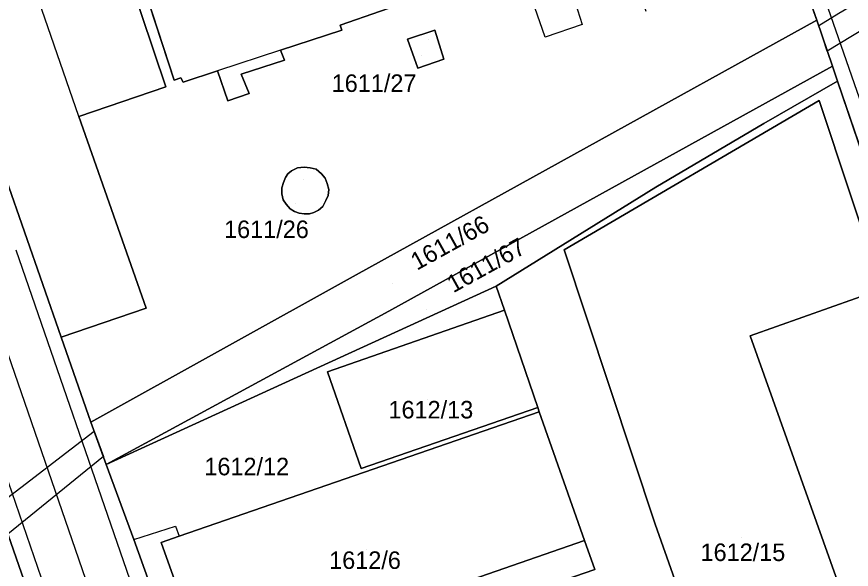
# Model space of a CAD drawing. Extents: x -263943 to -261149, y -1236934 to -1230686.
# Drawn here: x -262481.1 to -262385.9, y -1236601.3 to -1236538.2 of the extents above; entities that cross this region are included whole.
import ezdxf

# ---------------------------------------------------------------- set-up
doc = ezdxf.new("R2010")
doc.units = 0
for name, color, linetype in [('body_kn', 7, 'Continuous'), ('kladpar_druhypozemkov', 7, 'Continuous'), ('kladpar_hranice', 7, 'Continuous'), ('kladpar_parcelnecisla', 7, 'Continuous'), ('kladpar_plochy', 7, 'Continuous'), ('kladpar_sipky', 7, 'Continuous'), ('tarchy_linie', 7, 'Continuous'), ('zappar_hrandruhpozemk', 7, 'Continuous')]:
    doc.layers.add(name, color=color, linetype=linetype)

msp = doc.modelspace()

# ---------------------------------------------------------------- linework, layer by layer
at = {"layer": 'body_kn'}
for p, q in [((-262389.82, -1236538.6), (-262389.82, -1236538.6)), ((-262444.19, -1236539.16), (-262444.19, -1236539.16)), ((-262444.02, -1236539.76), (-262444.02, -1236539.76)), ((-262444.02, -1236539.76), (-262444.02, -1236539.76)), ((-262433.4, -1236539.76), (-262433.4, -1236539.76)), ((-262416.58, -1236539.09), (-262416.58, -1236539.09)), ((-262389.61, -1236539.22), (-262389.61, -1236539.22)), ((-262389.61, -1236539.22), (-262389.61, -1236539.22)), ((-262436.54, -1236540.78), (-262436.54, -1236540.78)), ((-262436.54, -1236540.78), (-262436.54, -1236540.78)), ((-262420.83, -1236540.53), (-262420.83, -1236540.53)), ((-262451, -1236542.04), (-262451, -1236542.04)), ((-262451, -1236542.04), (-262451, -1236542.04)), ((-262388.63, -1236542.14), (-262388.63, -1236542.14)), ((-262450.57, -1236543.15), (-262450.57, -1236543.15)), ((-262432.39, -1236543.07), (-262432.39, -1236543.07)), ((-262458.2, -1236544.4), (-262458.2, -1236544.4)), ((-262435.36, -1236544.09), (-262435.36, -1236544.09)), ((-262388.05, -1236543.86), (-262388.05, -1236543.86)), ((-262463.15, -1236545.43), (-262463.15, -1236545.43)), ((-262462.38, -1236545.18), (-262462.38, -1236545.18)), ((-262455.5, -1236544.76), (-262455.5, -1236544.76)), ((-262387.46, -1236545.56), (-262387.46, -1236545.56)), ((-262464.08, -1236546.19), (-262464.08, -1236546.19)), ((-262462.13, -1236545.69), (-262462.13, -1236545.69)), ((-262454.57, -1236546.96), (-262454.57, -1236546.96)), ((-262457.03, -1236547.81), (-262457.03, -1236547.81)), ((-262389.58, -1236547.76), (-262389.58, -1236547.76)), ((-262474.03, -1236549.58), (-262474.03, -1236549.58)), ((-262474.03, -1236549.58), (-262474.03, -1236549.58)), ((-262395.88, -1236550.39), (-262395.88, -1236550.39)), ((-262449.74, -1236555.79), (-262449.74, -1236555.79)), ((-262449.06, -1236555.45), (-262449.06, -1236555.45)), ((-262448.3, -1236555.36), (-262448.3, -1236555.36)), ((-262447.62, -1236555.45), (-262447.62, -1236555.45)), ((-262446.94, -1236555.62), (-262446.94, -1236555.62)), ((-262450.43, -1236556.55), (-262450.43, -1236556.55)), ((-262450.17, -1236556.12), (-262450.17, -1236556.12)), ((-262446.35, -1236556.13), (-262446.35, -1236556.13)), ((-262446.35, -1236556.13), (-262446.35, -1236556.13)), ((-262445.92, -1236556.64), (-262445.92, -1236556.64)), ((-262450.85, -1236557.74), (-262450.85, -1236557.74)), ((-262450.68, -1236557.14), (-262450.68, -1236557.14)), ((-262445.67, -1236557.23), (-262445.67, -1236557.23)), ((-262445.5, -1236557.91), (-262445.5, -1236557.91)), ((-262408.21, -1236557.67), (-262408.21, -1236557.67)), ((-262408.21, -1236557.67), (-262408.21, -1236557.67)), ((-262450.85, -1236558.41), (-262450.85, -1236558.41)), ((-262445.59, -1236558.59), (-262445.59, -1236558.59)), ((-262450.69, -1236559.09), (-262450.69, -1236559.09)), ((-262450.35, -1236559.6), (-262450.35, -1236559.6)), ((-262446.18, -1236559.86), (-262446.18, -1236559.86)), ((-262445.84, -1236559.18), (-262445.84, -1236559.18)), ((-262449.92, -1236560.11), (-262449.92, -1236560.11)), ((-262449.41, -1236560.45), (-262449.41, -1236560.45)), ((-262448.9, -1236560.62), (-262448.9, -1236560.62)), ((-262448.31, -1236560.71), (-262448.31, -1236560.71)), ((-262447.72, -1236560.71), (-262447.72, -1236560.71)), ((-262447.21, -1236560.54), (-262447.21, -1236560.54)), ((-262446.69, -1236560.28), (-262446.69, -1236560.28)), ((-262418.67, -1236564.79), (-262418.67, -1236564.79)), ((-262442.38, -1236567.66), (-262442.38, -1236567.66)), ((-262426.41, -1236568.94), (-262426.41, -1236568.94)), ((-262426.41, -1236568.94), (-262426.41, -1236568.94)), ((-262466.34, -1236571.47), (-262466.34, -1236571.47)), ((-262438.65, -1236571.82), (-262438.65, -1236571.82)), ((-262425.47, -1236571.69), (-262425.47, -1236571.69)), ((-262476.03, -1236574.78), (-262476.03, -1236574.78)), ((-262397.43, -1236574.63), (-262397.43, -1236574.63)), ((-262445.65, -1236578.74), (-262445.65, -1236578.74)), ((-262421.67, -1236582.8), (-262421.67, -1236582.8)), ((-262421.51, -1236583.28), (-262421.51, -1236583.28)), ((-262421.51, -1236583.28), (-262421.51, -1236583.28)), ((-262472.65, -1236584.45), (-262472.65, -1236584.45)), ((-262472.27, -1236585.48), (-262472.27, -1236585.48)), ((-262471.2, -1236588.4), (-262471.2, -1236588.4)), ((-262470.88, -1236589.28), (-262470.88, -1236589.28)), ((-262470.88, -1236589.28), (-262470.88, -1236589.28)), ((-262441.8, -1236589.76), (-262441.8, -1236589.76)), ((-262441.8, -1236589.76), (-262441.8, -1236589.76)), ((-262462.99, -1236596.33), (-262462.99, -1236596.33)), ((-262408.28, -1236596.1), (-262408.28, -1236596.1)), ((-262467.75, -1236597.85), (-262467.75, -1236597.85)), ((-262467.75, -1236597.85), (-262467.75, -1236597.85)), ((-262462.58, -1236597.49), (-262462.58, -1236597.49)), ((-262464.61, -1236598.19), (-262464.61, -1236598.19)), ((-262416.35, -1236597.96), (-262416.35, -1236597.96))]:
    msp.add_line(p, q, dxfattribs=at)
at = {"layer": 'kladpar_druhypozemkov'}
for p, q in [((-262434.17, -1236540.8), (-262434.17, -1236540.8)), ((-262448.36, -1236556.76), (-262448.36, -1236556.76)), ((-262438.28, -1236568.68), (-262438.28, -1236568.68)), ((-262434.38, -1236571.58), (-262434.38, -1236571.58)), ((-262434.2, -1236581.89), (-262434.2, -1236581.89)), ((-262454.01, -1236588.38), (-262454.01, -1236588.38)), ((-262398.43, -1236597.65), (-262398.43, -1236597.65)), ((-262441.2, -1236599), (-262441.2, -1236599))]:
    msp.add_line(p, q, dxfattribs=at)
at = {"layer": 'kladpar_hranice'}
for points in [[(-262341.98, -1236672.96), (-262349.34, -1236654.64), (-262353.07, -1236647.77), (-262360.34, -1236625.47), (-262370.9, -1236594.25), (-262387.46, -1236545.56), (-262388.05, -1236543.86), (-262389.82, -1236538.6), (-262392.01, -1236532.49), (-262400.95, -1236505.35), (-262434.5, -1236407.84), (-262435.35, -1236405.56), (-262462.86, -1236327.63), (-262464.77, -1236321.95), (-262464.87, -1236321.66)], [(-262419.33, -1236780.76), (-262472.55, -1236624.74), (-262483.29, -1236593.94), (-262494.28, -1236564.34), (-262499.2, -1236547.9), (-262509.72, -1236512.7), (-262514.56, -1236483.59), (-262521.3, -1236458.84), (-262524.46, -1236447.57), (-262526.83, -1236439.13), (-262528.88, -1236431.81), (-262543.84, -1236388.84), (-262546.1, -1236382.57), (-262552.15, -1236364.99)], [(-262475.74, -1236514.97), (-262474.69, -1236514.61), (-262474.31, -1236515.74), (-262471.63, -1236523.72), (-262471.01, -1236525.58), (-262464.08, -1236546.19), (-262474.03, -1236549.58), (-262466.34, -1236571.47), (-262476.03, -1236574.78), (-262488.62, -1236538.72), (-262507.69, -1236482.61), (-262498.86, -1236479.65), (-262498.33, -1236481.22), (-262497.24, -1236480.85), (-262497.08, -1236481.34), (-262489.55, -1236478.68), (-262486.26, -1236488.85), (-262493.74, -1236491.36), (-262490.87, -1236499.96), (-262481.63, -1236496.88), (-262480.9, -1236499.11), (-262478.36, -1236506.91), (-262475.74, -1236514.97)], [(-262394.93, -1236532.65), (-262394.65, -1236533.43), (-262392.01, -1236532.49), (-262389.82, -1236538.6), (-262442.38, -1236567.66), (-262472.65, -1236584.45), (-262476.03, -1236574.78), (-262466.34, -1236571.47), (-262474.03, -1236549.58), (-262464.08, -1236546.19), (-262471.01, -1236525.58), (-262471.63, -1236523.72), (-262420.08, -1236506.81), (-262418.55, -1236511.27), (-262409.35, -1236537.57)], [(-262444.02, -1236539.76), (-262451, -1236542.04), (-262450.57, -1236543.15), (-262455.5, -1236544.76), (-262454.57, -1236546.96), (-262457.03, -1236547.81), (-262458.2, -1236544.4), (-262462.13, -1236545.69), (-262462.38, -1236545.18), (-262463.15, -1236545.43), (-262468.8, -1236528.12), (-262459.45, -1236525.16), (-262457.85, -1236530.16), (-262434.21, -1236522.46), (-262430.41, -1236534.34), (-262444.19, -1236539.16), (-262444.02, -1236539.76)], [(-262463.15, -1236545.43), (-262462.38, -1236545.18), (-262462.13, -1236545.69), (-262458.2, -1236544.4), (-262457.03, -1236547.81), (-262454.57, -1236546.96), (-262455.5, -1236544.76), (-262450.57, -1236543.15), (-262451, -1236542.04), (-262444.02, -1236539.76), (-262444.19, -1236539.16), (-262430.41, -1236534.34), (-262434.21, -1236522.46), (-262457.85, -1236530.16), (-262459.45, -1236525.16), (-262468.8, -1236528.12), (-262463.15, -1236545.43)], [(-262488.62, -1236538.72), (-262476.03, -1236574.78), (-262472.65, -1236584.45), (-262470.88, -1236589.28), (-262467.75, -1236597.85), (-262461.66, -1236614.82), (-262460.81, -1236617.02), (-262445.58, -1236662.23)], [(-262470.88, -1236589.28), (-262472.65, -1236584.45), (-262442.38, -1236567.66), (-262389.82, -1236538.6), (-262388.05, -1236543.86), (-262438.65, -1236571.82), (-262470.88, -1236589.28)], [(-262436.54, -1236540.78), (-262433.4, -1236539.76), (-262432.39, -1236543.07), (-262435.36, -1236544.09), (-262436.54, -1236540.78)], [(-262433.4, -1236539.76), (-262436.54, -1236540.78), (-262435.36, -1236544.09), (-262432.39, -1236543.07), (-262433.4, -1236539.76)], [(-262408.21, -1236557.67), (-262426.41, -1236568.94), (-262470.88, -1236589.28), (-262438.65, -1236571.82), (-262388.05, -1236543.86), (-262387.46, -1236545.56), (-262395.88, -1236550.39), (-262408.21, -1236557.67)], [(-262426.41, -1236568.94), (-262408.21, -1236557.67), (-262395.88, -1236550.39), (-262387.46, -1236545.56), (-262370.9, -1236594.25), (-262360.34, -1236625.47), (-262353.07, -1236647.77), (-262349.34, -1236654.64), (-262340.9, -1236697.81), (-262341.94, -1236722.48), (-262344.68, -1236743.42), (-262406.98, -1236774.58), (-262426.1, -1236718.72), (-262445.58, -1236662.23), (-262460.81, -1236617.02), (-262415.17, -1236601.27), (-262416.35, -1236597.96), (-262421.51, -1236583.28)], [(-262389.58, -1236547.76), (-262418.67, -1236564.79), (-262408.28, -1236596.1), (-262401.09, -1236616.45), (-262386.12, -1236658.35), (-262354.77, -1236647.43), (-262362.46, -1236625.89), (-262382.41, -1236569.31), (-262389.58, -1236547.76)], [(-262386.12, -1236658.35), (-262401.09, -1236616.45), (-262408.28, -1236596.1), (-262418.67, -1236564.79), (-262389.58, -1236547.76), (-262382.41, -1236569.31), (-262397.43, -1236574.63), (-262384.9, -1236609.86), (-262388.03, -1236610.95), (-262386.83, -1236614.34), (-262390.8, -1236615.75), (-262389.7, -1236618.92), (-262390.64, -1236619.25), (-262390.24, -1236620.44), (-262386.97, -1236629.86), (-262386.03, -1236629.49), (-262378.88, -1236627.04), (-262377.4, -1236631.26), (-262362.46, -1236625.89), (-262354.77, -1236647.43), (-262386.12, -1236658.35)], [(-262446.35, -1236556.13), (-262445.92, -1236556.64), (-262445.67, -1236557.23), (-262445.5, -1236557.91), (-262445.59, -1236558.59), (-262445.84, -1236559.18), (-262446.18, -1236559.86), (-262446.69, -1236560.28), (-262447.21, -1236560.54), (-262447.72, -1236560.71), (-262448.31, -1236560.71), (-262448.9, -1236560.62), (-262449.41, -1236560.45), (-262449.92, -1236560.11), (-262450.35, -1236559.6), (-262450.69, -1236559.09), (-262450.85, -1236558.41), (-262450.85, -1236557.74), (-262450.68, -1236557.14), (-262450.43, -1236556.55), (-262450.17, -1236556.12), (-262449.74, -1236555.79), (-262449.06, -1236555.45), (-262448.3, -1236555.36), (-262447.62, -1236555.45), (-262446.94, -1236555.62), (-262446.35, -1236556.13)], [(-262450.43, -1236556.55), (-262450.68, -1236557.14), (-262450.85, -1236557.74), (-262450.85, -1236558.41), (-262450.69, -1236559.09), (-262450.35, -1236559.6), (-262449.92, -1236560.11), (-262449.41, -1236560.45), (-262448.9, -1236560.62), (-262448.31, -1236560.71), (-262447.72, -1236560.71), (-262447.21, -1236560.54), (-262446.69, -1236560.28), (-262446.18, -1236559.86), (-262445.84, -1236559.18), (-262445.59, -1236558.59), (-262445.5, -1236557.91), (-262445.67, -1236557.23), (-262445.92, -1236556.64), (-262446.35, -1236556.13), (-262446.94, -1236555.62), (-262447.62, -1236555.45), (-262448.3, -1236555.36), (-262449.06, -1236555.45), (-262449.74, -1236555.79), (-262450.17, -1236556.12), (-262450.43, -1236556.55)], [(-262426.41, -1236568.94), (-262425.47, -1236571.69), (-262445.65, -1236578.74), (-262441.8, -1236589.76), (-262421.67, -1236582.8), (-262421.51, -1236583.28), (-262462.58, -1236597.49), (-262464.61, -1236598.19), (-262459.39, -1236612.93), (-262416.35, -1236597.96), (-262415.17, -1236601.27), (-262460.81, -1236617.02), (-262461.66, -1236614.82), (-262467.75, -1236597.85), (-262470.88, -1236589.28), (-262426.41, -1236568.94)], [(-262421.51, -1236583.28), (-262421.67, -1236582.8), (-262425.47, -1236571.69), (-262426.41, -1236568.94)], [(-262382.41, -1236569.31), (-262362.46, -1236625.89), (-262377.4, -1236631.26), (-262378.88, -1236627.04), (-262386.03, -1236629.49), (-262386.97, -1236629.86), (-262390.24, -1236620.44), (-262390.64, -1236619.25), (-262389.7, -1236618.92), (-262390.8, -1236615.75), (-262386.83, -1236614.34), (-262388.03, -1236610.95), (-262384.9, -1236609.86), (-262397.43, -1236574.63), (-262382.41, -1236569.31)], [(-262441.8, -1236589.76), (-262445.65, -1236578.74), (-262425.47, -1236571.69), (-262421.67, -1236582.8), (-262441.8, -1236589.76)], [(-262421.51, -1236583.28), (-262416.35, -1236597.96), (-262459.39, -1236612.93), (-262464.61, -1236598.19), (-262462.58, -1236597.49), (-262421.51, -1236583.28)], [(-262522.82, -1236607.43), (-262483.29, -1236593.94), (-262472.55, -1236624.74), (-262510.86, -1236641.99), (-262522.82, -1236607.43)]]:
    msp.add_lwpolyline(points, dxfattribs=at)
at = {"layer": 'kladpar_plochy'}
for p, q in [((-262464.08, -1236546.19), (-262471.01, -1236525.58)), ((-262468.8, -1236528.12), (-262463.15, -1236545.43)), ((-262392.01, -1236532.49), (-262389.82, -1236538.6)), ((-262389.82, -1236538.6), (-262392.01, -1236532.49)), ((-262444.19, -1236539.16), (-262430.41, -1236534.34)), ((-262389.82, -1236538.6), (-262442.38, -1236567.66)), ((-262388.05, -1236543.86), (-262389.82, -1236538.6)), ((-262451, -1236542.04), (-262444.02, -1236539.76)), ((-262444.02, -1236539.76), (-262444.19, -1236539.16)), ((-262433.4, -1236539.76), (-262436.54, -1236540.78)), ((-262432.39, -1236543.07), (-262433.4, -1236539.76)), ((-262436.54, -1236540.78), (-262435.36, -1236544.09)), ((-262450.57, -1236543.15), (-262451, -1236542.04)), ((-262455.5, -1236544.76), (-262450.57, -1236543.15)), ((-262435.36, -1236544.09), (-262432.39, -1236543.07)), ((-262462.13, -1236545.69), (-262458.2, -1236544.4)), ((-262458.2, -1236544.4), (-262457.03, -1236547.81)), ((-262387.46, -1236545.56), (-262388.05, -1236543.86)), ((-262463.15, -1236545.43), (-262462.38, -1236545.18)), ((-262462.38, -1236545.18), (-262462.13, -1236545.69)), ((-262454.57, -1236546.96), (-262455.5, -1236544.76)), ((-262395.88, -1236550.39), (-262387.46, -1236545.56)), ((-262387.46, -1236545.56), (-262370.9, -1236594.25)), ((-262370.9, -1236594.25), (-262387.46, -1236545.56)), ((-262474.03, -1236549.58), (-262464.08, -1236546.19)), ((-262457.03, -1236547.81), (-262454.57, -1236546.96)), ((-262389.58, -1236547.76), (-262418.67, -1236564.79)), ((-262382.41, -1236569.31), (-262389.58, -1236547.76)), ((-262466.34, -1236571.47), (-262474.03, -1236549.58)), ((-262408.21, -1236557.67), (-262395.88, -1236550.39)), ((-262449.74, -1236555.79), (-262450.17, -1236556.12)), ((-262449.06, -1236555.45), (-262449.74, -1236555.79)), ((-262448.3, -1236555.36), (-262449.06, -1236555.45)), ((-262447.62, -1236555.45), (-262448.3, -1236555.36)), ((-262446.94, -1236555.62), (-262447.62, -1236555.45)), ((-262446.35, -1236556.13), (-262446.94, -1236555.62)), ((-262450.43, -1236556.55), (-262450.68, -1236557.14)), ((-262450.17, -1236556.12), (-262450.43, -1236556.55)), ((-262445.92, -1236556.64), (-262446.35, -1236556.13)), ((-262445.67, -1236557.23), (-262445.92, -1236556.64)), ((-262450.68, -1236557.14), (-262450.85, -1236557.74)), ((-262450.85, -1236557.74), (-262450.85, -1236558.41)), ((-262445.5, -1236557.91), (-262445.67, -1236557.23)), ((-262445.59, -1236558.59), (-262445.5, -1236557.91)), ((-262426.41, -1236568.94), (-262408.21, -1236557.67)), ((-262450.85, -1236558.41), (-262450.69, -1236559.09)), ((-262445.84, -1236559.18), (-262445.59, -1236558.59)), ((-262450.69, -1236559.09), (-262450.35, -1236559.6)), ((-262450.35, -1236559.6), (-262449.92, -1236560.11)), ((-262446.69, -1236560.28), (-262446.18, -1236559.86)), ((-262446.18, -1236559.86), (-262445.84, -1236559.18)), ((-262449.92, -1236560.11), (-262449.41, -1236560.45)), ((-262449.41, -1236560.45), (-262448.9, -1236560.62)), ((-262448.9, -1236560.62), (-262448.31, -1236560.71)), ((-262448.31, -1236560.71), (-262447.72, -1236560.71)), ((-262447.72, -1236560.71), (-262447.21, -1236560.54)), ((-262447.21, -1236560.54), (-262446.69, -1236560.28)), ((-262418.67, -1236564.79), (-262408.28, -1236596.1)), ((-262442.38, -1236567.66), (-262472.65, -1236584.45)), ((-262425.47, -1236571.69), (-262426.41, -1236568.94)), ((-262476.03, -1236574.78), (-262466.34, -1236571.47)), ((-262421.67, -1236582.8), (-262425.47, -1236571.69)), ((-262472.65, -1236584.45), (-262476.03, -1236574.78)), ((-262421.51, -1236583.28), (-262421.67, -1236582.8)), ((-262416.35, -1236597.96), (-262421.51, -1236583.28)), ((-262408.28, -1236596.1), (-262401.09, -1236616.45)), ((-262415.17, -1236601.27), (-262416.35, -1236597.96))]:
    msp.add_line(p, q, dxfattribs=at)
for points in [[(-262419.33, -1236780.76), (-262472.55, -1236624.74), (-262483.29, -1236593.94), (-262494.28, -1236564.34), (-262499.2, -1236547.9), (-262509.72, -1236512.7), (-262514.56, -1236483.59), (-262521.3, -1236458.84), (-262524.46, -1236447.57), (-262526.83, -1236439.13), (-262528.88, -1236431.81), (-262543.84, -1236388.84)], [(-262532.54, -1236407.27), (-262524.93, -1236430.33), (-262522.45, -1236438.01), (-262519.49, -1236446.48), (-262516.13, -1236456.92), (-262507.69, -1236482.61), (-262488.62, -1236538.72), (-262476.03, -1236574.78), (-262472.65, -1236584.45), (-262470.88, -1236589.28), (-262467.75, -1236597.85), (-262461.66, -1236614.82), (-262460.81, -1236617.02), (-262445.58, -1236662.23)]]:
    msp.add_lwpolyline(points, dxfattribs=at)
for points in [[(-262475.74, -1236514.97), (-262474.69, -1236514.61), (-262474.31, -1236515.74), (-262471.63, -1236523.72), (-262471.01, -1236525.58), (-262464.08, -1236546.19), (-262474.03, -1236549.58), (-262466.34, -1236571.47), (-262476.03, -1236574.78), (-262488.62, -1236538.72), (-262507.69, -1236482.61), (-262498.86, -1236479.65), (-262498.33, -1236481.22), (-262497.24, -1236480.85), (-262497.08, -1236481.34), (-262489.55, -1236478.68), (-262486.26, -1236488.85), (-262493.74, -1236491.36), (-262490.87, -1236499.96), (-262481.63, -1236496.88), (-262480.9, -1236499.11), (-262478.36, -1236506.91)], [(-262444.02, -1236539.76), (-262451, -1236542.04), (-262450.57, -1236543.15), (-262455.5, -1236544.76), (-262454.57, -1236546.96), (-262457.03, -1236547.81), (-262458.2, -1236544.4), (-262462.13, -1236545.69), (-262462.38, -1236545.18), (-262463.15, -1236545.43), (-262468.8, -1236528.12), (-262459.45, -1236525.16), (-262457.85, -1236530.16), (-262434.21, -1236522.46), (-262430.41, -1236534.34), (-262444.19, -1236539.16)], [(-262470.88, -1236589.28), (-262472.65, -1236584.45), (-262442.38, -1236567.66), (-262389.82, -1236538.6), (-262388.05, -1236543.86), (-262438.65, -1236571.82)], [(-262436.54, -1236540.78), (-262433.4, -1236539.76), (-262432.39, -1236543.07), (-262435.36, -1236544.09)], [(-262408.21, -1236557.67), (-262426.41, -1236568.94), (-262470.88, -1236589.28), (-262438.65, -1236571.82), (-262388.05, -1236543.86), (-262387.46, -1236545.56), (-262395.88, -1236550.39)], [(-262386.12, -1236658.35), (-262401.09, -1236616.45), (-262408.28, -1236596.1), (-262418.67, -1236564.79), (-262389.58, -1236547.76), (-262382.41, -1236569.31), (-262397.43, -1236574.63), (-262384.9, -1236609.86), (-262388.03, -1236610.95), (-262386.83, -1236614.34), (-262390.8, -1236615.75), (-262389.7, -1236618.92), (-262390.64, -1236619.25), (-262390.24, -1236620.44), (-262386.97, -1236629.86), (-262386.03, -1236629.49), (-262378.88, -1236627.04), (-262377.4, -1236631.26), (-262362.46, -1236625.89), (-262354.77, -1236647.43)], [(-262446.35, -1236556.13), (-262445.92, -1236556.64), (-262445.67, -1236557.23), (-262445.5, -1236557.91), (-262445.59, -1236558.59), (-262445.84, -1236559.18), (-262446.18, -1236559.86), (-262446.69, -1236560.28), (-262447.21, -1236560.54), (-262447.72, -1236560.71), (-262448.31, -1236560.71), (-262448.9, -1236560.62), (-262449.41, -1236560.45), (-262449.92, -1236560.11), (-262450.35, -1236559.6), (-262450.69, -1236559.09), (-262450.85, -1236558.41), (-262450.85, -1236557.74), (-262450.68, -1236557.14), (-262450.43, -1236556.55), (-262450.17, -1236556.12), (-262449.74, -1236555.79), (-262449.06, -1236555.45), (-262448.3, -1236555.36), (-262447.62, -1236555.45), (-262446.94, -1236555.62)], [(-262426.41, -1236568.94), (-262425.47, -1236571.69), (-262445.65, -1236578.74), (-262441.8, -1236589.76), (-262421.67, -1236582.8), (-262421.51, -1236583.28), (-262462.58, -1236597.49), (-262464.61, -1236598.19), (-262459.39, -1236612.93), (-262416.35, -1236597.96), (-262415.17, -1236601.27), (-262460.81, -1236617.02), (-262461.66, -1236614.82), (-262467.75, -1236597.85), (-262470.88, -1236589.28)], [(-262382.41, -1236569.31), (-262362.46, -1236625.89), (-262377.4, -1236631.26), (-262378.88, -1236627.04), (-262386.03, -1236629.49), (-262386.97, -1236629.86), (-262390.24, -1236620.44), (-262390.64, -1236619.25), (-262389.7, -1236618.92), (-262390.8, -1236615.75), (-262386.83, -1236614.34), (-262388.03, -1236610.95), (-262384.9, -1236609.86), (-262397.43, -1236574.63)], [(-262441.8, -1236589.76), (-262445.65, -1236578.74), (-262425.47, -1236571.69), (-262421.67, -1236582.8)], [(-262421.51, -1236583.28), (-262416.35, -1236597.96), (-262459.39, -1236612.93), (-262464.61, -1236598.19), (-262462.58, -1236597.49)], [(-262522.82, -1236607.43), (-262483.29, -1236593.94), (-262472.55, -1236624.74), (-262510.86, -1236641.99)]]:
    msp.add_lwpolyline(points, close=True, dxfattribs=at)
at = {"layer": 'kladpar_sipky'}
for p, q in [((-262434.93, -1236542.68), (-262434.93, -1236542.68)), ((-262449.26, -1236559.57), (-262449.26, -1236559.57))]:
    msp.add_line(p, q, dxfattribs=at)
at = {"layer": 'tarchy_linie'}
for points in [[(-262389.61, -1236539.22), (-262387.3, -1236537.81), (-262378.76, -1236532.73), (-262378.31, -1236532.32), (-262377.33, -1236535.3), (-262385.76, -1236540.39), (-262388.63, -1236542.14), (-262389.61, -1236539.22)], [(-262483.29, -1236593.94), (-262472.27, -1236585.48), (-262471.2, -1236588.4), (-262482.13, -1236597.26), (-262483.29, -1236593.94)]]:
    msp.add_lwpolyline(points, dxfattribs=at)
at = {"layer": 'zappar_hrandruhpozemk'}
for p, q in [((-262420.83, -1236540.53), (-262422.01, -1236537.14)), ((-262416.58, -1236539.09), (-262420.83, -1236540.53)), ((-262451, -1236542.04), (-262458.2, -1236544.4)), ((-262467.49, -1236604.45), (-262481.17, -1236564.85)), ((-262485.04, -1236568.26), (-262457.78, -1236647.19)), ((-262467.35, -1236633.94), (-262489.43, -1236569.95)), ((-262467.75, -1236597.85), (-262462.99, -1236596.33)), ((-262462.99, -1236596.33), (-262462.58, -1236597.49))]:
    msp.add_line(p, q, dxfattribs=at)
for points in [[(-262474.03, -1236549.58), (-262481.04, -1236529.22), (-262484.42, -1236519.29)], [(-262422.01, -1236537.14), (-262417.67, -1236535.7), (-262416.58, -1236539.09)], [(-262388.87, -1236536.33), (-262374.51, -1236577.61), (-262366.39, -1236601.15)]]:
    msp.add_lwpolyline(points, dxfattribs=at)

# ---------------------------------------------------------------- texts
at = {"layer": 'kladpar_parcelnecisla'}
for s, p in [('1611/27', (-262445.172, -1236546.79)), ('1611/26', (-262457.449, -1236563.46)), ('1612/13', (-262438.692, -1236584.04)), ('1612/12', (-262459.696, -1236590.53)), ('1612/15', (-262403.094, -1236600.31)), ('1612/6', (-262445.458, -1236601.21))]:
    msp.add_text(s, height=2, dxfattribs=at).set_placement(p)
for s, p in [('1611/66', (-262435.442, -1236567.194)), ('1611/67', (-262431.301, -1236569.771))]:
    msp.add_text(s, height=2, rotation=29, dxfattribs=at).set_placement(p)

doc.saveas('drawing.dxf')
